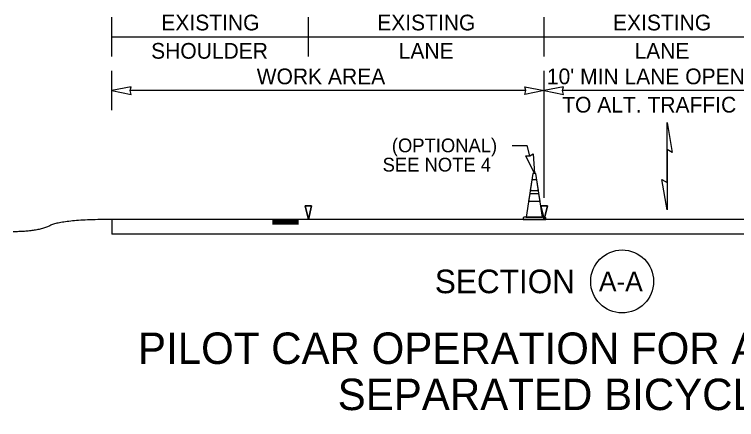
# Model space of a CAD drawing. Extents: x 99999.1 to 100095.7, y 99995 to 100010.7.
# Drawn here: x 100043.795 to 100047.47, y 100001.278 to 100003.339 of the extents above; entities that cross this region are included whole.
import ezdxf

# ---------------------------------------------------------------- set-up
doc = ezdxf.new("R2010")
doc.units = 0
for name, color, linetype in [('SH_DE_DetailHeading1Text', 7, 'Continuous'), ('TR_WZ_TrafficConeElev', 7, 'Continuous'), ('TR_WZ_WorkZoneDetails', 7, 'Continuous'), ('TR_WZ_WorkZoneTextCurrent', 7, 'Continuous')]:
    doc.layers.add(name, color=color, linetype=linetype)

msp = doc.modelspace()

# ---------------------------------------------------------------- linework, layer by layer
at = {"layer": 'TR_WZ_TrafficConeElev'}
for p, q in [((100046.4282, 100002.4976), (100046.4199, 100002.4434)), ((100046.4534, 100002.4976), (100046.4282, 100002.4976)), ((100046.4617, 100002.4434), (100046.4534, 100002.4976)), ((100046.4173, 100002.4268), (100046.4116, 100002.3893)), ((100046.4642, 100002.4268), (100046.4173, 100002.4268)), ((100046.4199, 100002.4434), (100046.4617, 100002.4434)), ((100046.47, 100002.3893), (100046.4642, 100002.4268)), ((100046.4116, 100002.3893), (100046.47, 100002.3893)), ((100046.3871, 100002.308), (100046.383, 100002.3038)), ((100046.383, 100002.3038), (100046.383, 100002.2955)), ((100046.383, 100002.2955), (100046.4986, 100002.2955)), ((100046.3991, 100002.308), (100046.3871, 100002.308)), ((100046.4986, 100002.3038), (100046.4944, 100002.308)), ((100046.4986, 100002.2955), (100046.4986, 100002.3038))]:
    msp.add_line(p, q, dxfattribs=at)
msp.add_lwpolyline([(100046.3991, 100002.308), (100046.4824, 100002.308), (100046.4486, 100002.5288), (100046.433, 100002.5288)], close=True, dxfattribs=at)
msp.add_lwpolyline([(100046.3991, 100002.308), (100046.4824, 100002.308), (100046.4486, 100002.5288), (100046.433, 100002.5288)], close=True, dxfattribs=at)
msp.add_lwpolyline([(100046.4944, 100002.308), (100046.4824, 100002.308), (100046.3991, 100002.308)], dxfattribs=at)
at = {"layer": 'TR_WZ_WorkZoneDetails'}
for p, q in [((100044.2907, 100003.1255), (100044.2907, 100003.3255)), ((100045.2907, 100003.1255), (100045.2907, 100003.3255)), ((100046.4907, 100003.1255), (100046.4907, 100003.3255)), ((100044.2907, 100003.2255), (100045.2907, 100003.2255)), ((100045.2907, 100003.2255), (100046.4907, 100003.2255)), ((100046.4907, 100003.2255), (100047.6907, 100003.2255)), ((100044.2907, 100002.8515), (100044.2907, 100003.0515)), ((100046.4907, 100002.4052), (100046.4907, 100003.0515)), ((100046.397, 100002.9515), (100044.3844, 100002.9515)), ((100047.5969, 100002.9515), (100046.5844, 100002.9515)), ((100046.3275, 100002.6715), (100046.4037, 100002.6715)), ((100046.4172, 100002.6196), (100046.4037, 100002.6715)), ((100047.1157, 100002.6519), (100047.1157, 100002.4831)), ((100047.1157, 100002.4831), (100047.1157, 100002.6519)), ((100044.2907, 100002.2954), (100044.2907, 100002.2204)), ((100048.6907, 100002.2954), (100044.2907, 100002.2954)), ((100045.1077, 100002.2902), (100045.2407, 100002.2902)), ((100045.1077, 100002.2846), (100045.2407, 100002.2846)), ((100045.1077, 100002.2789), (100045.2407, 100002.2789)), ((100045.1077, 100002.2737), (100045.2407, 100002.2737)), ((100048.6907, 100002.2204), (100044.2907, 100002.2204))]:
    msp.add_line(p, q, dxfattribs=at)
for points in [[(100044.2907, 100002.9515), (100044.389, 100002.9322), (100044.3844, 100002.9515), (100044.389, 100002.9708)], [(100046.4907, 100002.9515), (100046.3924, 100002.9322), (100046.397, 100002.9515), (100046.3924, 100002.9708)], [(100046.4907, 100002.9515), (100046.589, 100002.9322), (100046.5844, 100002.9515), (100046.589, 100002.9708)], [(100047.1157, 100002.7895), (100047.1427, 100002.6363), (100047.1157, 100002.6519)], [(100046.4408, 100002.5288), (100046.3975, 100002.6192), (100046.4173, 100002.6196), (100046.4348, 100002.6288)], [(100047.1157, 100002.3454), (100047.0887, 100002.4987), (100047.1157, 100002.4831)], [(100045.2907, 100002.2954), (100045.274, 100002.3652), (100045.3073, 100002.3652)], [(100046.4907, 100002.2954), (100046.474, 100002.3652), (100046.5074, 100002.3652)]]:
    msp.add_lwpolyline(points, close=True, dxfattribs=at)
for points in [[(100045.3073, 100002.3652), (100045.274, 100002.3652), (100045.2907, 100002.2954), (100045.3073, 100002.3652)], [(100046.5074, 100002.3652), (100046.474, 100002.3652), (100046.4907, 100002.2954), (100046.5074, 100002.3652)]]:
    msp.add_lwpolyline(points, dxfattribs=at)
msp.add_circle((100046.8872, 100001.9805), 0.16, dxfattribs=at)
msp.add_open_spline([(100044.2907, 100002.2954), (100044.0395, 100002.2954), (100043.914, 100002.2333), (100043.7886, 100002.2333)], degree=2, dxfattribs=at)

# ---------------------------------------------------------------- texts
at = {"layer": 'SH_DE_DetailHeading1Text'}
for s, p in [('PILOT CAR OPERATION FOR ALTERNATING 1-LANE, 2-WAY TRAFFIC: AFAD-CONTROLLED', (100044.4237, 100001.5606)), ('SEPARATED BICYCLE LANE STRATEGY (HIGHWAYS, 40 MPH OR LESS)', (100045.4399, 100001.3259))]:
    msp.add_text(s, height=0.16, rotation=360, dxfattribs=at).set_placement(p)
at = {"layer": 'TR_WZ_WorkZoneDetails'}
for s, height, p in [('EXISTING', 0.08, (100044.5424, 100003.2575)), ('EXISTING', 0.08, (100045.6409, 100003.2575)), ('EXISTING', 0.08, (100046.8409, 100003.2575)), ('SHOULDER', 0.08, (100044.4905, 100003.1135)), ('LANE', 0.08, (100045.7503, 100003.1135)), ('LANE', 0.08, (100046.9503, 100003.1135)), ('SECTION', 0.12, (100045.9342, 100001.9205)), ('A-A', 0.1, (100046.7694, 100001.9305))]:
    msp.add_text(s, height=height, rotation=360, dxfattribs=at).set_placement(p)
for s, p in [('WORK AREA', (100045.0278, 100002.9835)), ("10' MIN LANE OPEN", (100046.5043, 100002.9835)), ('TO ALT. TRAFFIC', (100046.5824, 100002.8395))]:
    msp.add_text(s, height=0.08, dxfattribs=at).set_placement(p)
at = {"layer": 'TR_WZ_WorkZoneTextCurrent'}
for s, p in [('(OPTIONAL)', (100045.7154, 100002.6375)), ('SEE NOTE 4', (100045.6685, 100002.5395))]:
    msp.add_text(s, height=0.07, dxfattribs=at).set_placement(p)

doc.saveas('drawing.dxf')
